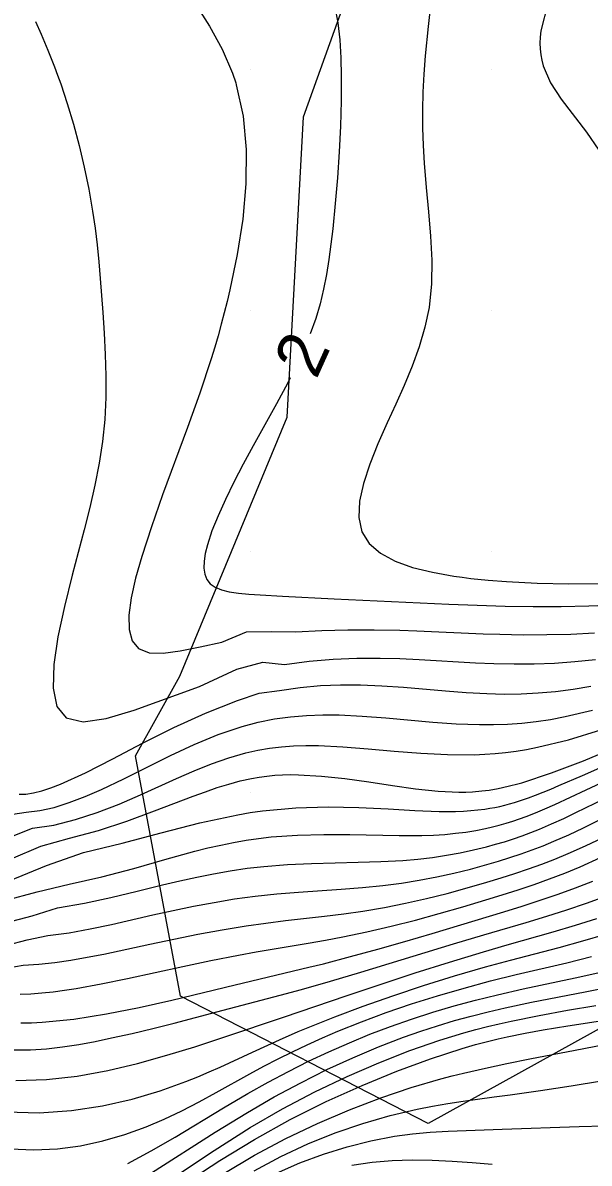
# Model space of a CAD drawing. Extents: x 2602990 to 2605851, y 618069 to 619180.
# Drawn here: x 2603460.52 to 2603484.05, y 618604.6 to 618651.96 of the extents above; entities that cross this region are included whole.
import ezdxf

# ---------------------------------------------------------------- set-up
doc = ezdxf.new("R2010")
doc.units = 0
for name, color, linetype in [('DTM Contours Major', 7, 'Continuous'), ('DTM Contours Major Text', 7, 'Continuous'), ('DTM Contours Minor', 7, 'Continuous'), ('Exist DTM Crownline', 7, 'Continuous'), ('Exist DTM QL2 LIDAR Elevation Point', 7, 'Continuous'), ('Exist Roads EOP', 7, 'Continuous'), ('PH Exist DTM Obscure Area', 7, 'Continuous')]:
    doc.layers.add(name, color=color, linetype=linetype)

msp = doc.modelspace()

# ---------------------------------------------------------------- linework, layer by layer
at = {"layer": 'DTM Contours Major'}
for points in [[(2603473.484, 618652.62), (2603473.607, 618651.951), (2603473.686, 618651.247), (2603473.731, 618650.509), (2603473.75, 618649.74), (2603473.747, 618648.719), (2603473.717, 618647.665), (2603473.665, 618646.593), (2603473.592, 618645.516), (2603473.502, 618644.45), (2603473.397, 618643.408), (2603473.323, 618642.763), (2603473.238, 618642.131), (2603473.138, 618641.509), (2603473.017, 618640.895), (2603472.87, 618640.287), (2603472.691, 618639.682), (2603472.456, 618639.042)], [(2603471.635, 618637.22), (2603471.532, 618637.013), (2603471.062, 618636.133), (2603470.097, 618634.394), (2603469.683, 618633.631), (2603469.295, 618632.886), (2603468.941, 618632.168), (2603468.633, 618631.489), (2603468.379, 618630.857), (2603468.19, 618630.283), (2603468.102, 618629.926), (2603468.053, 618629.601), (2603468.046, 618629.312), (2603468.083, 618629.058), (2603468.169, 618628.843), (2603468.306, 618628.665), (2603468.511, 618628.519), (2603468.776, 618628.41), (2603469.099, 618628.332), (2603469.477, 618628.276), (2603469.907, 618628.236), (2603470.389, 618628.202), (2603471.31, 618628.148), (2603473.459, 618628.037), (2603478.219, 618627.819), (2603479.392, 618627.772), (2603480.563, 618627.736), (2603481.721, 618627.717), (2603482.879, 618627.717), (2603484.028, 618627.741), (2603485.156, 618627.792)], [(2603459.854, 618613.651), (2603460.704, 618613.871), (2603461.562, 618614.053), (2603462.444, 618614.174), (2603463.324, 618614.334), (2603464.204, 618614.52), (2603465.927, 618614.911), (2603466.772, 618615.096), (2603467.619, 618615.272), (2603468.467, 618615.433), (2603469.317, 618615.574), (2603470.169, 618615.691), (2603471.07, 618615.786), (2603471.97, 618615.859), (2603473.752, 618615.978), (2603474.626, 618616.045), (2603475.484, 618616.13), (2603476.246, 618616.229), (2603476.991, 618616.35), (2603477.72, 618616.489), (2603478.43, 618616.645), (2603479.124, 618616.816), (2603479.799, 618617.001), (2603480.279, 618617.142), (2603480.751, 618617.29), (2603481.216, 618617.445), (2603481.675, 618617.61), (2603482.13, 618617.784), (2603482.582, 618617.97), (2603483.197, 618618.241), (2603483.809, 618618.529), (2603484.421, 618618.829)], [(2603466.987, 618604.15), (2603468.465, 618605.134), (2603469.968, 618606.077), (2603471.312, 618606.852), (2603472.656, 618607.561), (2603473.99, 618608.202), (2603475.305, 618608.775), (2603476.593, 618609.278), (2603477.845, 618609.71), (2603478.347, 618609.866), (2603478.842, 618610.012), (2603479.335, 618610.147), (2603479.825, 618610.273), (2603480.315, 618610.391), (2603480.808, 618610.501), (2603481.973, 618610.736), (2603483.147, 618610.949), (2603484.318, 618611.156)]]:
    msp.add_lwpolyline(points, dxfattribs=at)
at = {"layer": 'DTM Contours Minor'}
for points in [[(2603477.494, 618653.044), (2603477.354, 618651.81), (2603477.233, 618650.587), (2603477.178, 618649.826), (2603477.141, 618649.076), (2603477.124, 618648.333), (2603477.126, 618647.596), (2603477.147, 618646.863), (2603477.189, 618646.131), (2603477.275, 618645.119), (2603477.375, 618644.108), (2603477.462, 618643.101), (2603477.513, 618642.102), (2603477.5, 618641.114), (2603477.399, 618640.141), (2603477.227, 618639.313), (2603476.987, 618638.497), (2603476.694, 618637.693), (2603476.365, 618636.9), (2603476.015, 618636.115), (2603475.66, 618635.34), (2603475.276, 618634.474), (2603474.935, 618633.634), (2603474.669, 618632.833), (2603474.506, 618632.087), (2603474.476, 618631.411), (2603474.607, 618630.819), (2603474.914, 618630.332), (2603475.382, 618629.93), (2603475.99, 618629.605), (2603476.715, 618629.344), (2603477.535, 618629.14), (2603478.429, 618628.981), (2603478.776, 618628.932), (2603479.13, 618628.888), (2603479.858, 618628.812), (2603480.614, 618628.751), (2603481.891, 618628.683), (2603483.205, 618628.655), (2603484.522, 618628.67)], [(2603467.702, 618652.734), (2603468.283, 618651.819), (2603468.804, 618650.867), (2603469.232, 618649.866), (2603469.366, 618649.464), (2603469.391, 618649.382), (2603469.678, 618648.075), (2603469.803, 618646.696), (2603469.79, 618645.265), (2603469.658, 618643.803), (2603469.43, 618642.331), (2603469.126, 618640.868), (2603469.012, 618640.389), (2603468.892, 618639.912), (2603468.766, 618639.437), (2603468.633, 618638.961), (2603468.493, 618638.484), (2603468.346, 618638.006), (2603467.873, 618636.579), (2603467.363, 618635.146), (2603466.332, 618632.351), (2603465.863, 618631.034), (2603465.461, 618629.801), (2603465.206, 618628.899), (2603465.025, 618628.08), (2603464.932, 618627.362), (2603464.941, 618626.759), (2603465.068, 618626.289), (2603465.329, 618625.969), (2603465.765, 618625.801), (2603466.35, 618625.783), (2603467.063, 618625.876), (2603467.885, 618626.039), (2603468.794, 618626.234), (2603469.813, 618626.673), (2603470.833, 618626.678), (2603471.856, 618626.663), (2603472.937, 618626.724), (2603474.026, 618626.753), (2603475.111, 618626.754), (2603476.178, 618626.733), (2603476.889, 618626.708), (2603479.649, 618626.587), (2603480.333, 618626.564), (2603481.312, 618626.547), (2603482.295, 618626.55), (2603483.281, 618626.576), (2603484.266, 618626.63)], [(2603482.327, 618652.762), (2603482.039, 618651.623), (2603482.011, 618651.365), (2603482, 618651.115), (2603482.008, 618650.871), (2603482.033, 618650.634), (2603482.076, 618650.402), (2603482.136, 618650.176), (2603482.446, 618649.47), (2603482.887, 618648.79), (2603483.942, 618647.416), (2603484.444, 618646.674)], [(2603461.047, 618652.014), (2603461.286, 618651.487), (2603461.568, 618650.823), (2603461.839, 618650.136), (2603461.97, 618649.781), (2603462.099, 618649.418), (2603462.369, 618648.601), (2603462.624, 618647.747), (2603462.86, 618646.865), (2603463.074, 618645.963), (2603463.263, 618645.048), (2603463.423, 618644.13), (2603463.524, 618643.432), (2603463.609, 618642.735), (2603463.681, 618642.038), (2603463.743, 618641.338), (2603463.848, 618639.926), (2603463.904, 618639.063), (2603463.948, 618638.189), (2603463.973, 618637.302), (2603463.968, 618636.404), (2603463.924, 618635.491), (2603463.832, 618634.564), (2603463.695, 618633.666), (2603463.516, 618632.754), (2603463.305, 618631.832), (2603463.072, 618630.901), (2603462.576, 618629.015), (2603462.249, 618627.712), (2603461.978, 618626.458), (2603461.807, 618625.311), (2603461.779, 618624.329), (2603461.937, 618623.57), (2603462.325, 618623.091), (2603463.025, 618622.929), (2603463.983, 618623.067), (2603465.145, 618623.417), (2603467.862, 618624.402), (2603469.417, 618625.112), (2603470.493, 618625.405), (2603471.389, 618625.314), (2603472.411, 618625.449), (2603473.416, 618625.533), (2603474.401, 618625.574), (2603475.363, 618625.578), (2603476.182, 618625.557), (2603476.984, 618625.521), (2603479.324, 618625.385), (2603480.092, 618625.351), (2603480.929, 618625.333), (2603481.766, 618625.338), (2603482.608, 618625.369), (2603483.455, 618625.429), (2603484.31, 618625.52)], [(2603460.369, 618619.926), (2603460.656, 618619.929), (2603460.973, 618619.975), (2603461.318, 618620.06), (2603461.692, 618620.182), (2603462.094, 618620.338), (2603463.123, 618620.811), (2603464.268, 618621.397), (2603465.5, 618622.041), (2603466.79, 618622.69), (2603468.108, 618623.289), (2603469.437, 618623.816), (2603470.343, 618624.118), (2603471.179, 618624.228), (2603472.037, 618624.357), (2603472.883, 618624.435), (2603473.718, 618624.469), (2603474.544, 618624.466), (2603475.442, 618624.429), (2603476.331, 618624.368), (2603478.081, 618624.217), (2603478.944, 618624.149), (2603479.801, 618624.102), (2603480.512, 618624.085), (2603481.223, 618624.093), (2603481.935, 618624.127), (2603482.654, 618624.189), (2603483.381, 618624.283), (2603484.12, 618624.409)], [(2603460.116, 618619.096), (2603460.66, 618619.18), (2603461.225, 618619.241), (2603461.824, 618619.377), (2603462.452, 618619.575), (2603463.108, 618619.827), (2603463.786, 618620.124), (2603464.717, 618620.568), (2603466.652, 618621.528), (2603467.642, 618621.989), (2603468.637, 618622.403), (2603469.629, 618622.741), (2603470.302, 618622.916), (2603470.973, 618623.048), (2603471.642, 618623.139), (2603472.312, 618623.195), (2603472.986, 618623.219), (2603473.664, 618623.215), (2603474.625, 618623.171), (2603475.596, 618623.097), (2603477.547, 618622.92), (2603478.52, 618622.85), (2603479.486, 618622.814), (2603480.074, 618622.815), (2603480.66, 618622.836), (2603481.248, 618622.878), (2603481.841, 618622.943), (2603482.44, 618623.032), (2603483.049, 618623.147), (2603484.179, 618623.417)], [(2603460.059, 618618.161), (2603460.932, 618618.514), (2603461.808, 618618.645), (2603462.706, 618618.87), (2603463.614, 618619.168), (2603464.52, 618619.517), (2603465.415, 618619.898), (2603466.911, 618620.57), (2603467.64, 618620.89), (2603468.362, 618621.183), (2603469.078, 618621.439), (2603469.792, 618621.647), (2603470.28, 618621.756), (2603470.771, 618621.839), (2603471.266, 618621.898), (2603471.768, 618621.934), (2603472.279, 618621.949), (2603472.802, 618621.946), (2603473.816, 618621.898), (2603474.868, 618621.813), (2603475.949, 618621.714), (2603477.05, 618621.624), (2603478.162, 618621.566), (2603479.274, 618621.564), (2603479.707, 618621.583), (2603480.14, 618621.614), (2603480.575, 618621.658), (2603481.011, 618621.715), (2603481.451, 618621.786), (2603481.897, 618621.871), (2603483.193, 618622.188), (2603484.527, 618622.594)], [(2603460.038, 618617.24), (2603461.268, 618617.766), (2603462.46, 618618.098), (2603463.665, 618618.417), (2603464.85, 618618.805), (2603465.994, 618619.227), (2603467.6, 618619.842), (2603468.107, 618620.028), (2603468.599, 618620.197), (2603469.08, 618620.347), (2603469.553, 618620.476), (2603470.022, 618620.579), (2603470.342, 618620.634), (2603470.663, 618620.677), (2603470.986, 618620.709), (2603471.312, 618620.728), (2603471.642, 618620.737), (2603471.977, 618620.735), (2603472.923, 618620.68), (2603473.9, 618620.572), (2603474.889, 618620.432), (2603475.875, 618620.283), (2603476.84, 618620.149), (2603477.769, 618620.05), (2603478.062, 618620.03), (2603478.351, 618620.017), (2603478.636, 618620.011), (2603478.92, 618620.014), (2603479.203, 618620.026), (2603479.59, 618620.058), (2603479.9, 618620.098), (2603480.264, 618620.16), (2603480.688, 618620.251), (2603481.138, 618620.369), (2603481.253, 618620.402), (2603482.478, 618620.805), (2603483.811, 618621.316), (2603485.224, 618621.901)], [(2603459.96, 618616.33), (2603461.514, 618616.964), (2603463.045, 618617.5), (2603464.652, 618617.885), (2603466.267, 618618.316), (2603467.873, 618618.732), (2603469.454, 618619.074), (2603469.971, 618619.161), (2603470.485, 618619.233), (2603471.868, 618619.358), (2603473.207, 618619.394), (2603474.487, 618619.371), (2603475.692, 618619.314), (2603476.808, 618619.252), (2603477.818, 618619.212), (2603478.167, 618619.208), (2603478.5, 618619.211), (2603478.821, 618619.222), (2603479.13, 618619.241), (2603479.428, 618619.269), (2603479.719, 618619.305), (2603479.927, 618619.338), (2603480.132, 618619.376), (2603480.336, 618619.419), (2603480.539, 618619.468), (2603480.743, 618619.522), (2603480.949, 618619.582), (2603481.234, 618619.673), (2603481.525, 618619.774), (2603481.824, 618619.886), (2603482.454, 618620.139), (2603482.788, 618620.28), (2603483.772, 618620.707), (2603485.991, 618621.687)], [(2603459.78, 618615.51), (2603461.119, 618615.876), (2603462.454, 618616.186), (2603463.812, 618616.487), (2603465.139, 618616.843), (2603466.428, 618617.213), (2603467.674, 618617.557), (2603468.214, 618617.692), (2603468.746, 618617.812), (2603469.272, 618617.918), (2603469.794, 618618.01), (2603470.315, 618618.087), (2603470.837, 618618.147), (2603471.935, 618618.226), (2603473.031, 618618.253), (2603474.109, 618618.246), (2603476.155, 618618.206), (2603477.094, 618618.21), (2603477.582, 618618.227), (2603478.049, 618618.257), (2603478.497, 618618.3), (2603478.928, 618618.354), (2603479.344, 618618.422), (2603479.747, 618618.501), (2603480.033, 618618.567), (2603480.315, 618618.639), (2603480.594, 618618.719), (2603480.871, 618618.806), (2603481.149, 618618.901), (2603481.429, 618619.004), (2603481.815, 618619.156), (2603482.21, 618619.323), (2603482.615, 618619.503), (2603483.922, 618620.11), (2603484.778, 618620.508)], [(2603459.808, 618614.581), (2603460.906, 618614.872), (2603461.961, 618615.209), (2603463.081, 618615.396), (2603464.184, 618615.633), (2603465.267, 618615.895), (2603466.327, 618616.157), (2603467.042, 618616.326), (2603467.747, 618616.481), (2603468.447, 618616.621), (2603469.143, 618616.743), (2603469.839, 618616.846), (2603470.537, 618616.928), (2603471.523, 618617.005), (2603472.511, 618617.051), (2603473.492, 618617.077), (2603474.457, 618617.097), (2603475.396, 618617.125), (2603476.301, 618617.173), (2603476.93, 618617.228), (2603477.538, 618617.3), (2603478.125, 618617.388), (2603478.694, 618617.491), (2603479.244, 618617.608), (2603479.779, 618617.739), (2603480.158, 618617.843), (2603480.531, 618617.953), (2603480.899, 618618.072), (2603481.264, 618618.198), (2603481.627, 618618.334), (2603481.99, 618618.479), (2603482.488, 618618.691), (2603482.991, 618618.92), (2603483.5, 618619.162), (2603485.095, 618619.939)], [(2603459.898, 618612.709), (2603460.535, 618612.826), (2603461.19, 618612.862), (2603461.849, 618612.932), (2603462.516, 618613.03), (2603463.193, 618613.151), (2603463.885, 618613.287), (2603465.805, 618613.694), (2603466.794, 618613.904), (2603467.793, 618614.107), (2603468.798, 618614.295), (2603469.8, 618614.46), (2603470.623, 618614.574), (2603471.439, 618614.674), (2603473.056, 618614.86), (2603473.857, 618614.959), (2603474.653, 618615.073), (2603475.541, 618615.224), (2603476.421, 618615.399), (2603477.29, 618615.595), (2603478.145, 618615.807), (2603478.983, 618616.034), (2603479.803, 618616.271), (2603480.386, 618616.448), (2603480.959, 618616.631), (2603481.522, 618616.821), (2603482.078, 618617.021), (2603482.627, 618617.232), (2603483.169, 618617.456), (2603483.901, 618617.783), (2603484.623, 618618.13)], [(2603460.408, 618611.623), (2603460.859, 618611.639), (2603461.314, 618611.672), (2603461.778, 618611.722), (2603462.253, 618611.786), (2603462.742, 618611.862), (2603463.783, 618612.052), (2603464.878, 618612.275), (2603467.166, 618612.77), (2603468.328, 618613.016), (2603469.481, 618613.243), (2603470.216, 618613.375), (2603472.38, 618613.737), (2603473.095, 618613.862), (2603473.81, 618613.996), (2603474.819, 618614.208), (2603475.827, 618614.443), (2603476.83, 618614.698), (2603477.823, 618614.968), (2603478.799, 618615.247), (2603479.755, 618615.533), (2603480.434, 618615.742), (2603481.101, 618615.955), (2603481.757, 618616.175), (2603482.402, 618616.405), (2603483.039, 618616.648), (2603483.668, 618616.908), (2603484.516, 618617.292)], [(2603460.445, 618610.423), (2603460.883, 618610.433), (2603461.323, 618610.456), (2603462.649, 618610.586), (2603463.999, 618610.797), (2603465.358, 618611.067), (2603466.712, 618611.374), (2603469.346, 618612.014), (2603472.405, 618612.736), (2603473.013, 618612.886), (2603474.133, 618613.178), (2603475.263, 618613.489), (2603476.396, 618613.813), (2603477.523, 618614.145), (2603480.505, 618615.045), (2603481.267, 618615.28), (2603482.017, 618615.52), (2603482.755, 618615.769), (2603483.483, 618616.032), (2603484.203, 618616.314)], [(2603460.171, 618609.305), (2603460.84, 618609.311), (2603461.506, 618609.354), (2603462.174, 618609.43), (2603462.846, 618609.532), (2603463.524, 618609.657), (2603464.211, 618609.8), (2603465.061, 618609.991), (2603465.926, 618610.198), (2603466.804, 618610.417), (2603468.588, 618610.88), (2603471.21, 618611.573), (2603472.101, 618611.818), (2603473.309, 618612.164), (2603474.56, 618612.535), (2603478.407, 618613.704), (2603479.667, 618614.082), (2603481.434, 618614.601), (2603482.288, 618614.859), (2603483.123, 618615.123), (2603483.939, 618615.4), (2603484.736, 618615.695)], [(2603460.238, 618608.035), (2603461.512, 618608.075), (2603462.788, 618608.221), (2603464.052, 618608.452), (2603465.294, 618608.746), (2603466.502, 618609.082), (2603467.663, 618609.439), (2603468.911, 618609.845), (2603471.35, 618610.671), (2603473.999, 618611.571), (2603475.402, 618612.04), (2603476.826, 618612.505), (2603478.251, 618612.955), (2603479.652, 618613.378), (2603480.645, 618613.664), (2603482.558, 618614.208), (2603483.477, 618614.481), (2603484.37, 618614.765)], [(2603459.837, 618606.736), (2603461.207, 618606.695), (2603462.543, 618606.784), (2603463.832, 618606.98), (2603465.062, 618607.262), (2603466.222, 618607.608), (2603467.3, 618607.994), (2603467.792, 618608.191), (2603468.266, 618608.392), (2603468.726, 618608.595), (2603470.062, 618609.211), (2603471.182, 618609.722), (2603471.965, 618610.064), (2603472.374, 618610.236), (2603473.477, 618610.678), (2603474.654, 618611.12), (2603475.889, 618611.557), (2603477.161, 618611.979), (2603478.452, 618612.381), (2603479.744, 618612.755), (2603480.78, 618613.035), (2603482.803, 618613.563), (2603483.785, 618613.829), (2603484.743, 618614.108)], [(2603459.996, 618605.203), (2603460.985, 618605.156), (2603461.959, 618605.199), (2603462.915, 618605.324), (2603463.849, 618605.523), (2603464.759, 618605.787), (2603465.641, 618606.108), (2603466.394, 618606.43), (2603467.127, 618606.782), (2603467.845, 618607.155), (2603468.553, 618607.541), (2603469.955, 618608.317), (2603470.54, 618608.63), (2603471.131, 618608.934), (2603471.729, 618609.232), (2603472.34, 618609.521), (2603472.966, 618609.804), (2603473.609, 618610.08), (2603474.595, 618610.474), (2603475.619, 618610.853), (2603476.674, 618611.214), (2603477.754, 618611.555), (2603478.85, 618611.874), (2603479.955, 618612.17), (2603481.013, 618612.431), (2603483.114, 618612.926), (2603484.147, 618613.18)], [(2603464.879, 618604.593), (2603465.861, 618605.115), (2603466.855, 618605.688), (2603468.866, 618606.899), (2603469.876, 618607.494), (2603470.715, 618607.965), (2603471.555, 618608.411), (2603472.396, 618608.833), (2603473.239, 618609.231), (2603474.086, 618609.604), (2603474.937, 618609.954), (2603475.8, 618610.282), (2603476.67, 618610.587), (2603477.548, 618610.869), (2603478.435, 618611.131), (2603479.331, 618611.374), (2603480.238, 618611.597), (2603481.305, 618611.837), (2603483.461, 618612.295), (2603484.535, 618612.538)], [(2603465.869, 618604.202), (2603468.511, 618605.891), (2603469.851, 618606.713), (2603470.962, 618607.35), (2603472.065, 618607.941), (2603473.158, 618608.485), (2603474.237, 618608.981), (2603475.299, 618609.43), (2603476.341, 618609.831), (2603477.05, 618610.081), (2603477.752, 618610.31), (2603478.451, 618610.52), (2603479.15, 618610.713), (2603479.853, 618610.89), (2603480.564, 618611.055), (2603481.656, 618611.283), (2603483.88, 618611.715), (2603484.992, 618611.945)], [(2603467.303, 618603.798), (2603468.704, 618604.715), (2603470.15, 618605.591), (2603471.634, 618606.41), (2603473.129, 618607.159), (2603474.612, 618607.834), (2603476.061, 618608.429), (2603477.454, 618608.94), (2603478.768, 618609.363), (2603479.331, 618609.524), (2603479.877, 618609.667), (2603480.261, 618609.761), (2603480.64, 618609.848), (2603481.39, 618610.004), (2603482.139, 618610.142), (2603483.164, 618610.31), (2603485.235, 618610.623)], [(2603468.879, 618604.174), (2603470.148, 618604.929), (2603471.452, 618605.625), (2603472.769, 618606.255), (2603474.086, 618606.818), (2603475.388, 618607.314), (2603476.66, 618607.742), (2603477.888, 618608.103), (2603478.36, 618608.227), (2603478.825, 618608.342), (2603479.735, 618608.55), (2603480.63, 618608.739), (2603481.588, 618608.933), (2603483.462, 618609.299), (2603487.126, 618609.996)], [(2603470.127, 618604.29), (2603471.239, 618604.877), (2603472.367, 618605.4), (2603473.503, 618605.859), (2603474.642, 618606.253), (2603475.777, 618606.583), (2603476.9, 618606.85), (2603477.542, 618606.976), (2603478.182, 618607.085), (2603478.82, 618607.182), (2603480.106, 618607.356), (2603480.759, 618607.443), (2603482.022, 618607.621), (2603483.299, 618607.816), (2603484.566, 618608.023)], [(2603471.067, 618604.181), (2603472.036, 618604.611), (2603473.013, 618604.98), (2603473.996, 618605.287), (2603474.98, 618605.533), (2603475.962, 618605.717), (2603476.706, 618605.816), (2603477.448, 618605.886), (2603478.191, 618605.933), (2603478.936, 618605.965), (2603480.439, 618606.009), (2603483.634, 618606.123), (2603484.675, 618606.154)], [(2603474.188, 618604.516), (2603475.036, 618604.643), (2603475.862, 618604.713), (2603476.692, 618604.739), (2603477.522, 618604.727), (2603478.354, 618604.688), (2603479.185, 618604.628), (2603480.014, 618604.557)]]:
    msp.add_lwpolyline(points, dxfattribs=at)
at = {"layer": 'Exist DTM Crownline'}
msp.add_spline([(2603233.488, 618380.754), (2603285.185, 618400.095), (2603335.457, 618418.629), (2603390.812, 618439.069), (2603440.087, 618457.325), (2603493.996, 618477.231), (2603542.655, 618495.301), (2603600.808, 618516.867), (2603653.659, 618536.362), (2603706.222, 618555.742), (2603764.811, 618577.593), (2603823.52, 618599.847), (2603878.564, 618620.56), (2603937.951, 618643.078), (2603997.369, 618665.789), (2604036.209, 618680.665), (2604055.311, 618688.017)], degree=3, dxfattribs=at)
at = {"layer": 'Exist DTM QL2 LIDAR Elevation Point'}
for p, q in [((2603470, 618650), (2603470, 618650)), ((2603480, 618650), (2603480, 618650)), ((2603470, 618640), (2603470, 618640)), ((2603480, 618640), (2603480, 618640)), ((2603470, 618630), (2603470, 618630)), ((2603480, 618630), (2603480, 618630)), ((2603470, 618620), (2603470, 618620)), ((2603480, 618620), (2603480, 618620)), ((2603470, 618610), (2603470, 618610)), ((2603480, 618610), (2603480, 618610))]:
    msp.add_line(p, q, dxfattribs=at)
at = {"layer": 'Exist Roads EOP'}
for points in [[(2603230.17, 618389.98), (2603282.929, 618409.597), (2603332.773, 618427.868), (2603388.167, 618448.413), (2603437.203, 618466.721), (2603490.778, 618486.527), (2603539.039, 618504.558), (2603597.451, 618526.156), (2603651.053, 618545.972), (2603705.208, 618566.084), (2603762.02, 618587.183), (2603820.334, 618609.162), (2603876.341, 618629.99), (2603934.909, 618652.28), (2603996.409, 618675.568), (2604033.216, 618689.957), (2604052.01, 618697.199)], [(2604034.633, 618668.486), (2603984.89, 618650.123), (2603936.767, 618631.654), (2603888.195, 618613.335), (2603837.766, 618594.258), (2603782.918, 618573.705), (2603731.939, 618554.39), (2603671.126, 618532.171), (2603621.822, 618514.106), (2603561.545, 618491.877), (2603506.421, 618471.293), (2603452.163, 618451.33), (2603398.364, 618431.316), (2603341.431, 618410.355), (2603281.65, 618388.199), (2603223.033, 618366.475), (2603185.717, 618352.612)]]:
    msp.add_spline(points, degree=3, dxfattribs=at)
at = {"layer": 'PH Exist DTM Obscure Area'}
msp.add_lwpolyline([(2603477.365, 618606.253), (2603467.077, 618611.544), (2603465.2, 618621.515), (2603467.044, 618624.828), (2603471.506, 618635.577), (2603472.187, 618648.047), (2603476.745, 618660.795), (2603485.891, 618662.898), (2603493.861, 618664.987), (2603505.664, 618671.235), (2603518.219, 618673.376), (2603528.339, 618672.551), (2603537.234, 618655.37), (2603543.663, 618648.272), (2603541.73, 618632.144), (2603537.113, 618624.685), (2603525.295, 618619.731), (2603512.131, 618619.463), (2603497.216, 618618.118), (2603489.516, 618612.975), (2603477.365, 618606.253)], dxfattribs=at)

# ---------------------------------------------------------------- texts
at = {"layer": 'DTM Contours Major Text'}
msp.add_text('2', height=2, rotation=65.7327, dxfattribs=at).set_placement((2603472.712, 618637.114))

doc.saveas('drawing.dxf')
